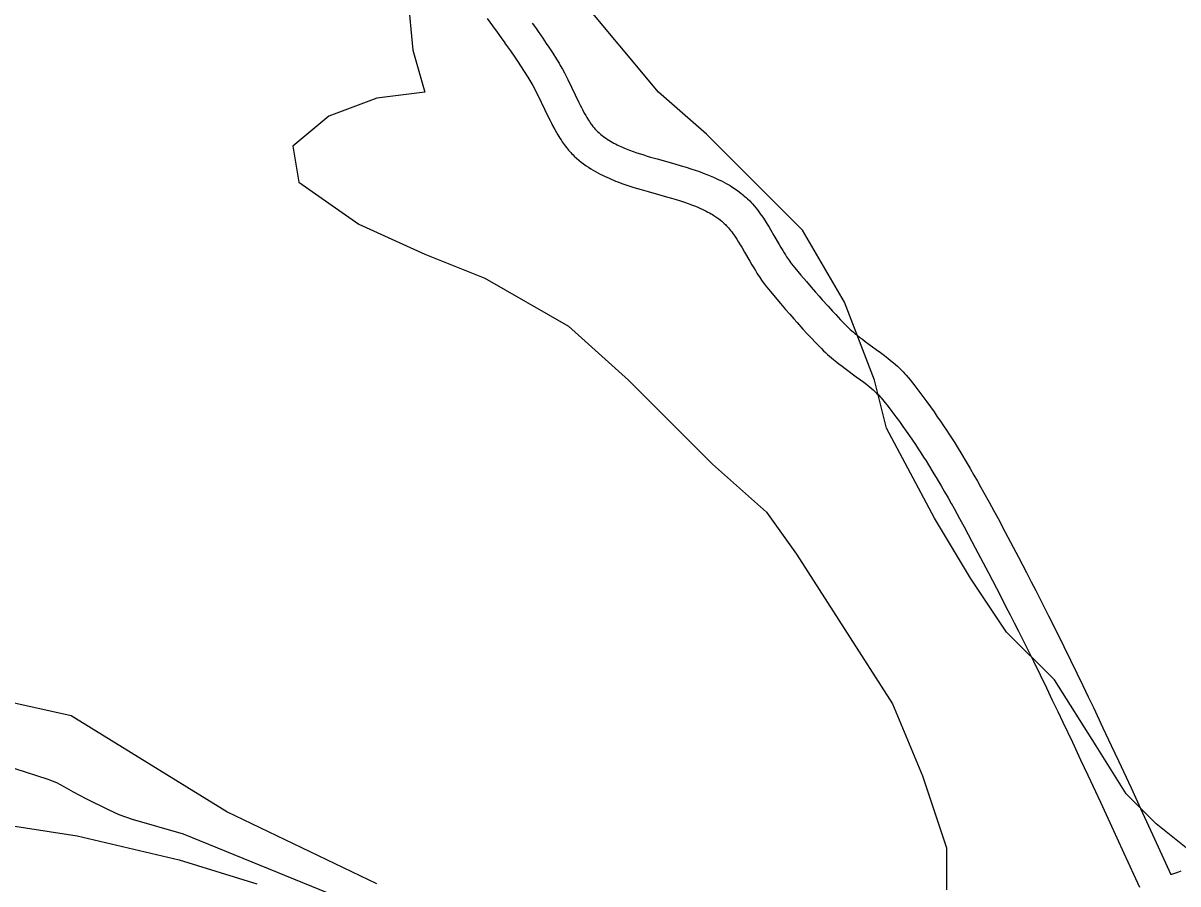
# Model space of a CAD drawing. Extents: x 3180038 to 3217926, y 922069 to 947485.
# Drawn here: x 3214433 to 3215457, y 935909 to 936672 of the extents above; entities that cross this region are included whole.
import ezdxf

# ---------------------------------------------------------------- set-up
doc = ezdxf.new("R2010")
doc.units = 0
doc.layers.add('V-ROAD-CNTR', color=7, linetype='Continuous')
doc.layers.add('V-SITE-VEGE', color=7, linetype='Continuous')

msp = doc.modelspace()

# ---------------------------------------------------------------- linework, layer by layer
at = {"layer": 'V-ROAD-CNTR'}
for points in [[(3214844, 936676.5), (3214848.8, 936670), (3214852.9, 936664.4), (3214856.5, 936659.4), (3214859.6, 936655.1)], [(3214884, 936672.4), (3214886.8, 936668.6), (3214889.2, 936665.1), (3214893.4, 936659), (3214896.5, 936654.5), (3214898.8, 936651), (3214902.2, 936645.8), (3214905.5, 936640.5), (3214906.7, 936638.6), (3214907.8, 936636.8), (3214908.9, 936635), (3214910.8, 936631.6), (3214912.5, 936628.3), (3214914.1, 936625.3), (3214915.5, 936622.4), (3214925.4, 936602), (3214926.6, 936599.6), (3214927.6, 936597.5), (3214928.5, 936595.8), (3214930.2, 936592.7), (3214931.5, 936590.4), (3214932.5, 936588.8), (3214934, 936586.3), (3214934.7, 936585.2), (3214935.5, 936584.1), (3214936, 936583.2), (3214936.6, 936582.4), (3214937.2, 936581.7), (3214937.7, 936580.9), (3214938.3, 936580.2), (3214938.9, 936579.5), (3214939.5, 936578.8), (3214940.2, 936578.1), (3214940.8, 936577.5), (3214941.4, 936576.8), (3214942, 936576.3), (3214943.4, 936575), (3214944.7, 936573.8), (3214946.1, 936572.7), (3214947.5, 936571.7), (3214948.9, 936570.6), (3214950.4, 936569.6), (3214951.8, 936568.7), (3214953.3, 936567.8), (3214954.8, 936566.9), (3214956.4, 936566.1), (3214957.9, 936565.3), (3214959.4, 936564.5), (3214961, 936563.7), (3214962.6, 936563), (3214964.1, 936562.3), (3214965.7, 936561.6), (3214967.3, 936561), (3214968.9, 936560.4), (3214970.4, 936559.8), (3214973.6, 936558.6), (3214976.8, 936557.5), (3214979.9, 936556.4), (3214983, 936555.5), (3214986, 936554.5), (3214989, 936553.7), (3214994.9, 936552), (3215006.2, 936548.8), (3215011.2, 936547.4), (3215016, 936546), (3215020.4, 936544.7), (3215024.6, 936543.3), (3215028.6, 936542.1), (3215032.2, 936540.8), (3215035.7, 936539.5), (3215038.9, 936538.3), (3215041.9, 936537.1), (3215044.6, 936535.9), (3215047.2, 936534.7), (3215049.6, 936533.6), (3215051.9, 936532.5), (3215054, 936531.4), (3215055.9, 936530.3), (3215057.7, 936529.3), (3215059.4, 936528.3), (3215061, 936527.3), (3215062.5, 936526.4), (3215063.8, 936525.5), (3215065.1, 936524.6), (3215067.4, 936522.9), (3215069.4, 936521.4), (3215071, 936520.1)], [(3214859.5, 936655.1), (3214862.2, 936651.3), (3214864.6, 936648), (3214868.6, 936642.1), (3214871.5, 936637.8), (3214873.7, 936634.5), (3214877, 936629.5), (3214880.1, 936624.5), (3214881.1, 936623), (3214882, 936621.5), (3214882.8, 936620.1), (3214884.4, 936617.2), (3214885.9, 936614.4), (3214887.3, 936611.7), (3214888.6, 936609.2), (3214898.4, 936588.7), (3214899.8, 936586), (3214901, 936583.7), (3214902.1, 936581.6), (3214904, 936578.1), (3214905.5, 936575.4), (3214906.8, 936573.3), (3214908.6, 936570.4), (3214909.6, 936568.8), (3214910.6, 936567.3), (3214911.5, 936566), (3214912.4, 936564.7), (3214913.3, 936563.5), (3214914.3, 936562.2), (3214915.3, 936561), (3214916.2, 936559.9), (3214917.2, 936558.8), (3214918.2, 936557.7), (3214919.2, 936556.6), (3214920.2, 936555.6), (3214921.3, 936554.5), (3214923.3, 936552.7), (3214925.4, 936550.9), (3214927.5, 936549.2), (3214929.6, 936547.6), (3214931.7, 936546), (3214933.8, 936544.6), (3214935.9, 936543.3), (3214938, 936542), (3214940.1, 936540.8), (3214942.1, 936539.7), (3214944.2, 936538.6), (3214946.2, 936537.6), (3214948.2, 936536.6), (3214950.2, 936535.7), (3214952.2, 936534.8), (3214954.1, 936534), (3214956, 936533.2), (3214957.9, 936532.4), (3214959.9, 936531.7), (3214963.5, 936530.3), (3214967.1, 936529.1), (3214970.7, 936527.9), (3214974.1, 936526.8), (3214977.4, 936525.8), (3214980.6, 936524.9), (3214986.7, 936523.1), (3214998.1, 936519.9), (3215003, 936518.5), (3215007.5, 936517.2), (3215011.6, 936516), (3215015.5, 936514.8), (3215019, 936513.6), (3215022.2, 936512.5), (3215025.1, 936511.4), (3215027.8, 936510.4), (3215030.3, 936509.4), (3215032.6, 936508.4), (3215034.6, 936507.5), (3215036.5, 936506.6), (3215038.3, 936505.7), (3215039.8, 936504.9), (3215041.3, 936504.1), (3215042.6, 936503.4), (3215043.8, 936502.6), (3215045, 936501.9), (3215046, 936501.3), (3215046.9, 936500.6), (3215047.8, 936500.1), (3215049.4, 936498.9), (3215050.7, 936497.9), (3215052, 936496.8)], [(3215071.2, 936519.8), (3215072.6, 936518.7), (3215073.9, 936517.5), (3215075, 936516.5), (3215076.9, 936514.7), (3215078.3, 936513.2), (3215079.3, 936512.1), (3215080.8, 936510.4), (3215082.2, 936508.7), (3215083.7, 936506.9), (3215085, 936505.1), (3215086.2, 936503.4), (3215087.4, 936501.8), (3215088.5, 936500.2), (3215090.5, 936497.1), (3215092.4, 936494.2), (3215094.1, 936491.5), (3215095.6, 936488.9), (3215098.3, 936484.2), (3215102.9, 936476.2), (3215104.6, 936473.3), (3215106.1, 936470.8), (3215107.4, 936468.7), (3215108.5, 936466.9), (3215109.5, 936465.3), (3215110.4, 936464), (3215112, 936461.7), (3215113.1, 936460.1), (3215114, 936458.9), (3215115.4, 936457.1), (3215116.8, 936455.3), (3215122.2, 936448.9), (3215127.1, 936443.2), (3215131.3, 936438.2), (3215135.1, 936433.9), (3215138.3, 936430.2), (3215141.2, 936427), (3215146.3, 936421.3), (3215150.2, 936417.1), (3215153.1, 936414), (3215157.5, 936409.3), (3215161.9, 936404.8), (3215163.3, 936403.4), (3215164.7, 936402), (3215166, 936400.8), (3215167.4, 936399.5), (3215168.8, 936398.4), (3215170.1, 936397.2), (3215171.5, 936396.2), (3215174.2, 936394), (3215176.8, 936392), (3215179.2, 936390.2), (3215189.1, 936383), (3215192.9, 936380.2), (3215196.3, 936377.7), (3215199.2, 936375.4), (3215201.8, 936373.3), (3215204.1, 936371.4), (3215206.1, 936369.7), (3215207.8, 936368.1), (3215209.3, 936366.7), (3215210.6, 936365.5), (3215212.8, 936363.3), (3215214.4, 936361.5), (3215215.7, 936360.1), (3215217.5, 936358.1), (3215219.2, 936356), (3215223.2, 936350.9), (3215226.9, 936346), (3215230.5, 936341.3), (3215233.9, 936336.6), (3215237.2, 936332.1), (3215240.3, 936327.7), (3215243.2, 936323.4), (3215246.1, 936319.3), (3215248.8, 936315.2), (3215251.4, 936311.3), (3215253.9, 936307.4), (3215256.3, 936303.7), (3215258.6, 936300.1), (3215260.8, 936296.6), (3215265, 936289.8), (3215268.8, 936283.3), (3215272.4, 936277.3), (3215275.7, 936271.6), (3215278.8, 936266.3), (3215281.6, 936261.3)], [(3215051.7, 936497), (3215052.8, 936496.1), (3215053.7, 936495.4), (3215054.3, 936494.8), (3215055.6, 936493.5), (3215056.4, 936492.6), (3215057, 936492), (3215058, 936490.9), (3215058.9, 936489.8), (3215059.9, 936488.5), (3215060.9, 936487.2), (3215061.9, 936485.9), (3215062.8, 936484.6), (3215063.7, 936483.4), (3215065.4, 936480.8), (3215066.9, 936478.3), (3215068.4, 936475.9), (3215069.8, 936473.7), (3215072.3, 936469.2), (3215077, 936461.2), (3215078.8, 936458.1), (3215080.4, 936455.4), (3215081.9, 936453), (3215083.2, 936450.8), (3215084.4, 936449), (3215085.4, 936447.3), (3215087.3, 936444.6), (3215088.8, 936442.4), (3215090, 936440.8), (3215091.8, 936438.5), (3215093.7, 936436.2), (3215099.3, 936429.5), (3215104.3, 936423.7), (3215108.6, 936418.6), (3215112.5, 936414.2), (3215115.9, 936410.3), (3215118.9, 936406.9), (3215124.1, 936401.1), (3215128.2, 936396.7), (3215131.2, 936393.5), (3215135.8, 936388.6), (3215140.5, 936383.8), (3215142.3, 936381.9), (3215144.1, 936380.2), (3215145.9, 936378.5), (3215147.7, 936377), (3215149.4, 936375.5), (3215151.1, 936374.1), (3215152.7, 936372.8), (3215155.8, 936370.3), (3215158.7, 936368.1), (3215161.5, 936366), (3215171.4, 936358.8), (3215175, 936356.2), (3215178, 936353.9), (3215180.6, 936351.9), (3215182.8, 936350.1), (3215184.6, 936348.6), (3215186.2, 936347.2), (3215187.5, 936346), (3215188.6, 936344.9), (3215189.6, 936344.1), (3215191.3, 936342.4), (3215192.4, 936341.1), (3215193.3, 936340.2), (3215194.5, 936338.7), (3215195.8, 936337.2), (3215199.5, 936332.5), (3215203, 936327.9), (3215206.4, 936323.4), (3215209.7, 936319), (3215212.7, 936314.7), (3215215.7, 936310.5), (3215218.5, 936306.4), (3215221.2, 936302.5), (3215223.8, 936298.6), (3215226.3, 936294.8), (3215228.7, 936291.2), (3215231, 936287.6), (3215233.2, 936284.1), (3215235.3, 936280.8), (3215239.3, 936274.2), (3215243.1, 936268), (3215246.5, 936262.1), (3215249.7, 936256.6), (3215252.7, 936251.4), (3215255.5, 936246.5)], [(3215281.6, 936261.2), (3215284.3, 936256.5), (3215289.2, 936247.7), (3215293.4, 936239.9), (3215297.1, 936233.1), (3215303.4, 936221.1), (3215308.1, 936212.1), (3215315.2, 936198.7), (3215322.2, 936185.2), (3215326.4, 936177), (3215330.5, 936169.1), (3215334.4, 936161.5), (3215338.2, 936154), (3215341.9, 936146.8), (3215348.8, 936132.8), (3215355.3, 936119.7), (3215361.4, 936107.4), (3215367, 936095.9), (3215372.2, 936085.1), (3215377.1, 936074.9), (3215381.6, 936065.4), (3215390.1, 936047.5), (3215397.5, 936031.8), (3215403.9, 936018.1), (3215415.1, 935994.1), (3215423.4, 935976), (3215435.9, 935948.9), (3215450.4, 935917.3)], [(3215255.5, 936246.6), (3215258.1, 936241.9), (3215262.9, 936233.2), (3215267, 936225.6), (3215270.6, 936218.9), (3215276.9, 936207.1), (3215281.6, 936198.2), (3215288.6, 936184.8), (3215295.6, 936171.4), (3215299.8, 936163.3), (3215303.8, 936155.4), (3215307.7, 936147.8), (3215311.5, 936140.5), (3215315.1, 936133.3), (3215322, 936119.5), (3215328.4, 936106.5), (3215334.4, 936094.3), (3215340, 936082.8), (3215345.2, 936072), (3215350, 936061.9), (3215354.6, 936052.5), (3215363, 936034.7), (3215370.3, 936019.1), (3215376.7, 936005.4), (3215387.8, 935981.5), (3215396.1, 935963.5), (3215408.6, 935936.4), (3215422.5, 935906.1)], [(3214395.7, 936020.7), (3214454.5, 936002), (3214462.2, 935998.9), (3214468.7, 935995.4), (3214477, 935990.6), (3214488.3, 935984.8), (3214508, 935975), (3214517.4, 935970.7), (3214529.4, 935966.3)], [(3214529.4, 935966.3), (3214574.5, 935953.5), (3214702.7, 935901.2), (3214731.3, 935888), (3214756.3, 935873.2), (3214809.1, 935838.8), (3214862, 935803.9), (3214897.2, 935772.5), (3214919.5, 935738.2), (3214925.3, 935706.4), (3214923.6, 935668.4), (3214918.2, 935611.8), (3214912, 935577.8), (3214903.7, 935554.9)], [(3215459.2, 935920.2), (3215456.2, 935919.2), (3215453.4, 935918.3), (3215450.8, 935917.5), (3215450.4, 935917.3)]]:
    msp.add_lwpolyline(points, dxfattribs=at)
at = {"layer": 'V-SITE-VEGE'}
for p, q in [((3214772.8, 936706.9), (3214778.1, 936648.4)), ((3214996.1, 936611.2), (3214916.3, 936706.9)), ((3214778.1, 936648.4), (3214788.7, 936611.2)), ((3214746.2, 936605.9), (3214703.7, 936589.9)), ((3214788.7, 936611.2), (3214746.2, 936605.9)), ((3215038.6, 936573.9), (3214996.1, 936611.2)), ((3214703.7, 936589.9), (3214671.8, 936563.3)), ((3215123.7, 936488.8), (3215038.6, 936573.9)), ((3214671.8, 936563.3), (3214677.1, 936531.4)), ((3214677.1, 936531.4), (3214730.3, 936494.2)), ((3214730.3, 936494.2), (3214788.7, 936467.6)), ((3215160.9, 936425), (3215123.7, 936488.8)), ((3214788.7, 936467.6), (3214841.9, 936446.3)), ((3214841.9, 936446.3), (3214916.3, 936403.7)), ((3215187.5, 936355.9), (3215160.9, 936425)), ((3214916.3, 936403.7), (3214969.5, 936355.9)), ((3214969.5, 936355.9), (3215006.7, 936318.6)), ((3215198.1, 936313.3), (3215187.5, 936355.9)), ((3215006.7, 936318.6), (3215043.9, 936281.4)), ((3215240.7, 936233.5), (3215198.1, 936313.3)), ((3215043.9, 936281.4), (3215091.8, 936238.8)), ((3215091.8, 936238.8), (3215118.4, 936201.6)), ((3215272.6, 936180.3), (3215240.7, 936233.5)), ((3215118.4, 936201.6), (3215203.4, 936068.6)), ((3215304.5, 936132.4), (3215272.6, 936180.3)), ((3215347, 936089.9), (3215304.5, 936132.4)), ((3215384.2, 936031.4), (3215347, 936089.9)), ((3214475.1, 936058), (3214379.4, 936079.2)), ((3215203.4, 936068.6), (3215230, 936004.8)), ((3214613.3, 935972.9), (3214475.1, 936058)), ((3215410.8, 935988.8), (3215384.2, 936031.4)), ((3215230, 936004.8), (3215251.3, 935940.9)), ((3215437.4, 935962.2), (3215410.8, 935988.8)), ((3214342.2, 935972.9), (3214480.4, 935951.6)), ((3214746.2, 935909), (3214613.3, 935972.9)), ((3215463.9, 935940.9), (3215437.4, 935962.2)), ((3214480.4, 935951.6), (3214570.8, 935930.3)), ((3215251.3, 935940.9), (3215251.3, 935903.7)), ((3214570.8, 935930.3), (3214639.9, 935909))]:
    msp.add_line(p, q, dxfattribs=at)

doc.saveas('drawing.dxf')
